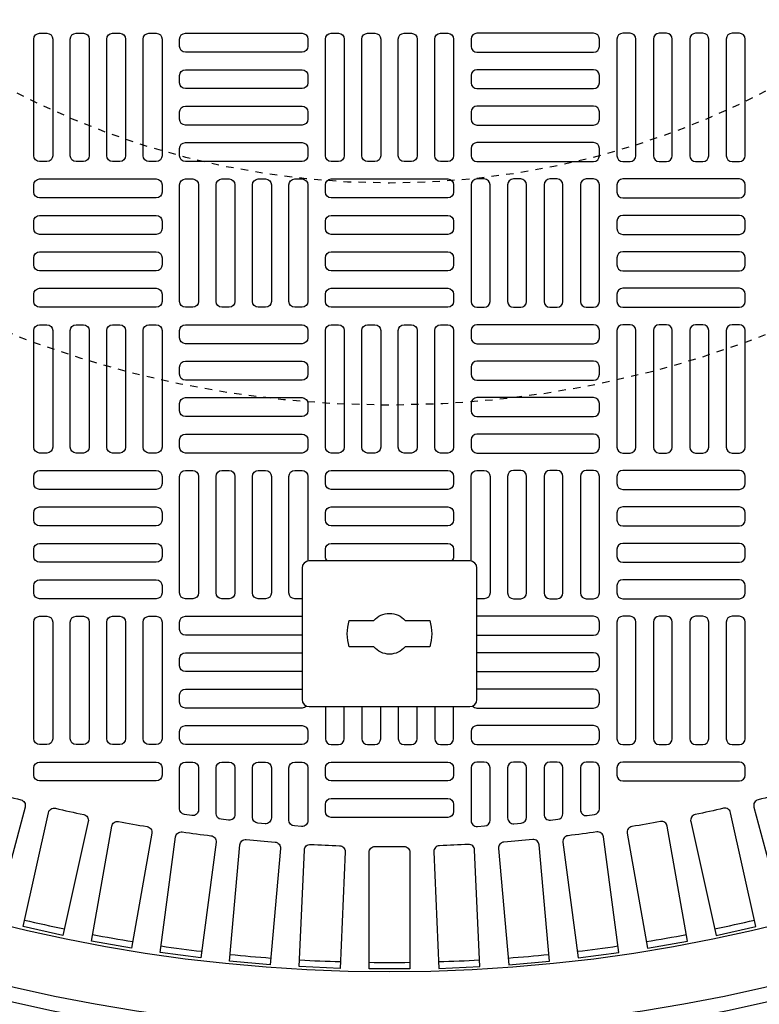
# Model space of a CAD drawing. Extents: x -169 to 2224, y 0 to 2796.
# Tile 485 of 530: x 1871 to 1881, y 1295 to 1308. Entities that reach past the tile are written whole.
import ezdxf

# ---------------------------------------------------------------- set-up
doc = ezdxf.new("R2010")
doc.units = 0
doc.header["$MEASUREMENT"] = 0
doc.linetypes.add('HIDDEN2', pattern=[0.28125, 0.1875, -0.09375])
doc.layers.get('DEFPOINTS').update_dxf_attribs({"linetype": 'CONTINUOUS'})
for name, color, linetype in [('TANK-MANHOLE-COVER-40', 2, 'CONTINUOUS'), ('TANK-MANHOLE-COVER-HATCH-40', 252, 'CONTINUOUS'), ('TANK-SLOPE', 3, 'CONTINUOUS')]:
    doc.layers.add(name, color=color, linetype=linetype)

msp = doc.modelspace()

# ---------------------------------------------------------------- linework, layer by layer
at = {"layer": 'DEFPOINTS', "color": 8, "linetype": 'HIDDEN2', "ltscale": 0.125}
msp.add_circle((1875.78648, 1317.01839), 14, dxfattribs=at)
msp.add_circle((1875.78648, 1317.01839), 14, dxfattribs=at)
at = {"layer": 'DEFPOINTS', "color": 8, "linetype": 'HIDDEN2', "ltscale": 0.5}
msp.add_circle((1875.78648, 1317.01839), 11, dxfattribs=at)
msp.add_circle((1875.78648, 1317.01839), 11, dxfattribs=at)
at = {"layer": 'TANK-MANHOLE-COVER-40', "color": 2, "linetype": 'Continuous', "flags": 128}
for points in [[(1876.86839, 1298.94753, 0.41421356), (1876.96682, 1299.04595), (1876.96682, 1300.8176, 0.41421356), (1876.86839, 1300.91603), (1874.70304, 1300.91603, 0.41421356), (1874.60461, 1300.8176), (1874.60461, 1299.04595, 0.41421356), (1874.70304, 1298.94753)], [(1875.99681, 1300.10894), (1876.32839, 1300.10894, -0.15910028), (1876.32839, 1299.75461), (1875.99681, 1299.75461, -0.4662524), (1875.57462, 1299.75461), (1875.24304, 1299.75461, -0.15910028), (1875.24304, 1300.10894), (1875.57462, 1300.10894, -0.4662524)]]:
    msp.add_lwpolyline(points, format="xyb", close=True, dxfattribs=at)
at = {"layer": 'TANK-MANHOLE-COVER-40', "color": 4, "linetype": 'Continuous'}
msp.add_circle((1875.78572, 1317.01839), 22.63902, dxfattribs=at)
at = {"layer": 'TANK-MANHOLE-COVER-40', "color": 1, "linetype": 'Continuous'}
msp.add_circle((1875.78572, 1317.01839), 22.44094, dxfattribs=at)
at = {"layer": 'TANK-MANHOLE-COVER-40', "color": 2, "linetype": 'Continuous'}
msp.add_circle((1875.78572, 1317.01839), 21.65354, dxfattribs=at)
at = {"layer": 'TANK-MANHOLE-COVER-HATCH-40', "linetype": 'Continuous', "flags": 128}
for points in [[(1871.15973, 1308.04201, -0.41421356), (1871.23847, 1307.96327), (1871.23847, 1306.38847, -0.41421356), (1871.15973, 1306.30973), (1871.06131, 1306.30973, -0.41421356), (1870.98257, 1306.38847), (1870.98257, 1307.96327, -0.41421356), (1871.06131, 1308.04201)], [(1871.65186, 1308.04201, -0.41421356), (1871.7306, 1307.96327), (1871.7306, 1306.38847, -0.41421356), (1871.65186, 1306.30973), (1871.55343, 1306.30973, -0.41421356), (1871.47469, 1306.38847), (1871.47469, 1307.96327, -0.41421356), (1871.55343, 1308.04201)], [(1872.14398, 1308.04201, -0.41421356), (1872.22272, 1307.96327), (1872.22272, 1306.38847, -0.41421356), (1872.14398, 1306.30973), (1872.04556, 1306.30973, -0.41421356), (1871.96682, 1306.38847), (1871.96682, 1307.96327, -0.41421356), (1872.04556, 1308.04201)], [(1872.63611, 1308.04201, -0.41421356), (1872.71485, 1307.96327), (1872.71485, 1306.38847, -0.41421356), (1872.63611, 1306.30973), (1872.53768, 1306.30973, -0.41421356), (1872.45894, 1306.38847), (1872.45894, 1307.96327, -0.41421356), (1872.53768, 1308.04201)], [(1872.95107, 1307.96327, -0.41421356), (1873.02981, 1308.04201), (1874.60461, 1308.04201, -0.41421356), (1874.68335, 1307.96327), (1874.68335, 1307.86485, -0.41421356), (1874.60461, 1307.78611), (1873.02981, 1307.78611, -0.41421356), (1872.95107, 1307.86485)], [(1875.09674, 1308.04201, -0.41421356), (1875.17548, 1307.96327), (1875.17548, 1306.38847, -0.41421356), (1875.09674, 1306.30973), (1874.99831, 1306.30973, -0.41421356), (1874.91957, 1306.38847), (1874.91957, 1307.96327, -0.41421356), (1874.99831, 1308.04201)], [(1875.58887, 1308.04201, -0.41421356), (1875.66761, 1307.96327), (1875.66761, 1306.38847, -0.41421356), (1875.58887, 1306.30973), (1875.49044, 1306.30973, -0.41421356), (1875.4117, 1306.38847), (1875.4117, 1307.96327, -0.41421356), (1875.49044, 1308.04201)], [(1876.08099, 1308.04201, -0.41421356), (1876.15973, 1307.96327), (1876.15973, 1306.38847, -0.41421356), (1876.08099, 1306.30973), (1875.98257, 1306.30973, -0.41421356), (1875.90383, 1306.38847), (1875.90383, 1307.96327, -0.41421356), (1875.98257, 1308.04201)], [(1876.57312, 1308.04201, -0.41421356), (1876.65186, 1307.96327), (1876.65186, 1306.38847, -0.41421356), (1876.57312, 1306.30973), (1876.47469, 1306.30973, -0.41421356), (1876.39595, 1306.38847), (1876.39595, 1307.96327, -0.41421356), (1876.47469, 1308.04201)], [(1878.62036, 1307.96327, 0.41421356), (1878.54162, 1308.04201), (1876.96682, 1308.04201, 0.41421356), (1876.88808, 1307.96327), (1876.88808, 1307.86485, 0.41421356), (1876.96682, 1307.78611), (1878.54162, 1307.78611, 0.41421356), (1878.62036, 1307.86485)], [(1878.93532, 1308.04201, 0.41421356), (1878.85658, 1307.96327), (1878.85658, 1306.38847, 0.41421356), (1878.93532, 1306.30973), (1879.03375, 1306.30973, 0.41421356), (1879.11249, 1306.38847), (1879.11249, 1307.96327, 0.41421356), (1879.03375, 1308.04201)], [(1879.42745, 1308.04201, 0.41421356), (1879.34871, 1307.96327), (1879.34871, 1306.38847, 0.41421356), (1879.42745, 1306.30973), (1879.52587, 1306.30973, 0.41421356), (1879.60461, 1306.38847), (1879.60461, 1307.96327, 0.41421356), (1879.52587, 1308.04201)], [(1879.91957, 1308.04201, 0.41421356), (1879.84083, 1307.96327), (1879.84083, 1306.38847, 0.41421356), (1879.91957, 1306.30973), (1880.018, 1306.30973, 0.41421356), (1880.09674, 1306.38847), (1880.09674, 1307.96327, 0.41421356), (1880.018, 1308.04201)], [(1880.4117, 1308.04201, 0.41421356), (1880.33296, 1307.96327), (1880.33296, 1306.38847, 0.41421356), (1880.4117, 1306.30973), (1880.51013, 1306.30973, 0.41421356), (1880.58887, 1306.38847), (1880.58887, 1307.96327, 0.41421356), (1880.51013, 1308.04201)], [(1872.95107, 1307.47115, -0.41421356), (1873.02981, 1307.54989), (1874.60461, 1307.54989, -0.41421356), (1874.68335, 1307.47115), (1874.68335, 1307.37272, -0.41421356), (1874.60461, 1307.29398), (1873.02981, 1307.29398, -0.41421356), (1872.95107, 1307.37272)], [(1878.62036, 1307.47115, 0.41421356), (1878.54162, 1307.54989), (1876.96682, 1307.54989, 0.41421356), (1876.88808, 1307.47115), (1876.88808, 1307.37272, 0.41421356), (1876.96682, 1307.29398), (1878.54162, 1307.29398, 0.41421356), (1878.62036, 1307.37272)], [(1872.95107, 1306.97902, -0.41421356), (1873.02981, 1307.05776), (1874.60461, 1307.05776, -0.41421356), (1874.68335, 1306.97902), (1874.68335, 1306.8806, -0.41421356), (1874.60461, 1306.80186), (1873.02981, 1306.80186, -0.41421356), (1872.95107, 1306.8806)], [(1878.62036, 1306.97902, 0.41421356), (1878.54162, 1307.05776), (1876.96682, 1307.05776, 0.41421356), (1876.88808, 1306.97902), (1876.88808, 1306.8806, 0.41421356), (1876.96682, 1306.80186), (1878.54162, 1306.80186, 0.41421356), (1878.62036, 1306.8806)], [(1872.95107, 1306.4869, -0.41421356), (1873.02981, 1306.56564), (1874.60461, 1306.56564, -0.41421356), (1874.68335, 1306.4869), (1874.68335, 1306.38847, -0.41421356), (1874.60461, 1306.30973), (1873.02981, 1306.30973, -0.41421356), (1872.95107, 1306.38847)], [(1878.62036, 1306.4869, 0.41421356), (1878.54162, 1306.56564), (1876.96682, 1306.56564, 0.41421356), (1876.88808, 1306.4869), (1876.88808, 1306.38847, 0.41421356), (1876.96682, 1306.30973), (1878.54162, 1306.30973, 0.41421356), (1878.62036, 1306.38847)], [(1872.71485, 1305.89634, -0.41421356), (1872.63611, 1305.8176), (1871.06131, 1305.8176, -0.41421356), (1870.98257, 1305.89634), (1870.98257, 1305.99477, -0.41421356), (1871.06131, 1306.07351), (1872.63611, 1306.07351, -0.41421356), (1872.71485, 1305.99477)], [(1873.12824, 1306.07351, -0.41421356), (1873.20698, 1305.99477), (1873.20698, 1304.41997, -0.41421356), (1873.12824, 1304.34123), (1873.02981, 1304.34123, -0.41421356), (1872.95107, 1304.41997), (1872.95107, 1305.99477, -0.41421356), (1873.02981, 1306.07351)], [(1873.62036, 1306.07351, -0.41421356), (1873.6991, 1305.99477), (1873.6991, 1304.41997, -0.41421356), (1873.62036, 1304.34123), (1873.52194, 1304.34123, -0.41421356), (1873.4432, 1304.41997), (1873.4432, 1305.99477, -0.41421356), (1873.52194, 1306.07351)], [(1874.11249, 1306.07351, -0.41421356), (1874.19123, 1305.99477), (1874.19123, 1304.41997, -0.41421356), (1874.11249, 1304.34123), (1874.01406, 1304.34123, -0.41421356), (1873.93532, 1304.41997), (1873.93532, 1305.99477, -0.41421356), (1874.01406, 1306.07351)], [(1874.60461, 1306.07351, -0.41421356), (1874.68335, 1305.99477), (1874.68335, 1304.41997, -0.41421356), (1874.60461, 1304.34123), (1874.50619, 1304.34123, -0.41421356), (1874.42745, 1304.41997), (1874.42745, 1305.99477, -0.41421356), (1874.50619, 1306.07351)], [(1876.65186, 1305.89634, -0.41421356), (1876.57312, 1305.8176), (1874.99831, 1305.8176, -0.41421356), (1874.91957, 1305.89634), (1874.91957, 1305.99477, -0.41421356), (1874.99831, 1306.07351), (1876.57312, 1306.07351, -0.41421356), (1876.65186, 1305.99477)], [(1876.96682, 1306.07351, 0.41421356), (1876.88808, 1305.99477), (1876.88808, 1304.41997, 0.41421356), (1876.96682, 1304.34123), (1877.06524, 1304.34123, 0.41421356), (1877.14398, 1304.41997), (1877.14398, 1305.99477, 0.41421356), (1877.06524, 1306.07351)], [(1877.45894, 1306.07351, 0.41421356), (1877.3802, 1305.99477), (1877.3802, 1304.41997, 0.41421356), (1877.45894, 1304.34123), (1877.55737, 1304.34123, 0.41421356), (1877.63611, 1304.41997), (1877.63611, 1305.99477, 0.41421356), (1877.55737, 1306.07351)], [(1877.95107, 1306.07351, 0.41421356), (1877.87233, 1305.99477), (1877.87233, 1304.41997, 0.41421356), (1877.95107, 1304.34123), (1878.0495, 1304.34123, 0.41421356), (1878.12824, 1304.41997), (1878.12824, 1305.99477, 0.41421356), (1878.0495, 1306.07351)], [(1878.4432, 1306.07351, 0.41421356), (1878.36446, 1305.99477), (1878.36446, 1304.41997, 0.41421356), (1878.4432, 1304.34123), (1878.54162, 1304.34123, 0.41421356), (1878.62036, 1304.41997), (1878.62036, 1305.99477, 0.41421356), (1878.54162, 1306.07351)], [(1878.85658, 1305.89634, 0.41421356), (1878.93532, 1305.8176), (1880.51013, 1305.8176, 0.41421356), (1880.58887, 1305.89634), (1880.58887, 1305.99477, 0.41421356), (1880.51013, 1306.07351), (1878.93532, 1306.07351, 0.41421356), (1878.85658, 1305.99477)], [(1872.71485, 1305.40422, -0.41421356), (1872.63611, 1305.32548), (1871.06131, 1305.32548, -0.41421356), (1870.98257, 1305.40422), (1870.98257, 1305.50264, -0.41421356), (1871.06131, 1305.58138), (1872.63611, 1305.58138, -0.41421356), (1872.71485, 1305.50264)], [(1876.65186, 1305.40422, -0.41421356), (1876.57312, 1305.32548), (1874.99831, 1305.32548, -0.41421356), (1874.91957, 1305.40422), (1874.91957, 1305.50264, -0.41421356), (1874.99831, 1305.58138), (1876.57312, 1305.58138, -0.41421356), (1876.65186, 1305.50264)], [(1878.85658, 1305.40422, 0.41421356), (1878.93532, 1305.32548), (1880.51013, 1305.32548, 0.41421356), (1880.58887, 1305.40422), (1880.58887, 1305.50264, 0.41421356), (1880.51013, 1305.58138), (1878.93532, 1305.58138, 0.41421356), (1878.85658, 1305.50264)], [(1872.71485, 1304.91209, -0.41421356), (1872.63611, 1304.83335), (1871.06131, 1304.83335, -0.41421356), (1870.98257, 1304.91209), (1870.98257, 1305.01052, -0.41421356), (1871.06131, 1305.08926), (1872.63611, 1305.08926, -0.41421356), (1872.71485, 1305.01052)], [(1876.65186, 1304.91209, -0.41421356), (1876.57312, 1304.83335), (1874.99831, 1304.83335, -0.41421356), (1874.91957, 1304.91209), (1874.91957, 1305.01052, -0.41421356), (1874.99831, 1305.08926), (1876.57312, 1305.08926, -0.41421356), (1876.65186, 1305.01052)], [(1878.85658, 1304.91209, 0.41421356), (1878.93532, 1304.83335), (1880.51013, 1304.83335, 0.41421356), (1880.58887, 1304.91209), (1880.58887, 1305.01052, 0.41421356), (1880.51013, 1305.08926), (1878.93532, 1305.08926, 0.41421356), (1878.85658, 1305.01052)], [(1872.71485, 1304.41997, -0.41421356), (1872.63611, 1304.34123), (1871.06131, 1304.34123, -0.41421356), (1870.98257, 1304.41997), (1870.98257, 1304.51839, -0.41421356), (1871.06131, 1304.59713), (1872.63611, 1304.59713, -0.41421356), (1872.71485, 1304.51839)], [(1876.65186, 1304.41997, -0.41421356), (1876.57312, 1304.34123), (1874.99831, 1304.34123, -0.41421356), (1874.91957, 1304.41997), (1874.91957, 1304.51839, -0.41421356), (1874.99831, 1304.59713), (1876.57312, 1304.59713, -0.41421356), (1876.65186, 1304.51839)], [(1878.85658, 1304.41997, 0.41421356), (1878.93532, 1304.34123), (1880.51013, 1304.34123, 0.41421356), (1880.58887, 1304.41997), (1880.58887, 1304.51839, 0.41421356), (1880.51013, 1304.59713), (1878.93532, 1304.59713, 0.41421356), (1878.85658, 1304.51839)], [(1871.15973, 1304.10501, -0.41421356), (1871.23847, 1304.02627), (1871.23847, 1302.45146, -0.41421356), (1871.15973, 1302.37272), (1871.06131, 1302.37272, -0.41421356), (1870.98257, 1302.45146), (1870.98257, 1304.02627, -0.41421356), (1871.06131, 1304.10501)], [(1871.65186, 1304.10501, -0.41421356), (1871.7306, 1304.02627), (1871.7306, 1302.45146, -0.41421356), (1871.65186, 1302.37272), (1871.55343, 1302.37272, -0.41421356), (1871.47469, 1302.45146), (1871.47469, 1304.02627, -0.41421356), (1871.55343, 1304.10501)], [(1872.14398, 1304.10501, -0.41421356), (1872.22272, 1304.02627), (1872.22272, 1302.45146, -0.41421356), (1872.14398, 1302.37272), (1872.04556, 1302.37272, -0.41421356), (1871.96682, 1302.45146), (1871.96682, 1304.02627, -0.41421356), (1872.04556, 1304.10501)], [(1872.63611, 1304.10501, -0.41421356), (1872.71485, 1304.02627), (1872.71485, 1302.45146, -0.41421356), (1872.63611, 1302.37272), (1872.53768, 1302.37272, -0.41421356), (1872.45894, 1302.45146), (1872.45894, 1304.02627, -0.41421356), (1872.53768, 1304.10501)], [(1872.95107, 1304.02627, -0.41421356), (1873.02981, 1304.10501), (1874.60461, 1304.10501, -0.41421356), (1874.68335, 1304.02627), (1874.68335, 1303.92784, -0.41421356), (1874.60461, 1303.8491), (1873.02981, 1303.8491, -0.41421356), (1872.95107, 1303.92784)], [(1875.09674, 1304.10501, -0.41421356), (1875.17548, 1304.02627), (1875.17548, 1302.45146, -0.41421356), (1875.09674, 1302.37272), (1874.99831, 1302.37272, -0.41421356), (1874.91957, 1302.45146), (1874.91957, 1304.02627, -0.41421356), (1874.99831, 1304.10501)], [(1875.58887, 1304.10501, -0.41421356), (1875.66761, 1304.02627), (1875.66761, 1302.45146, -0.41421356), (1875.58887, 1302.37272), (1875.49044, 1302.37272, -0.41421356), (1875.4117, 1302.45146), (1875.4117, 1304.02627, -0.41421356), (1875.49044, 1304.10501)], [(1876.08099, 1304.10501, -0.41421356), (1876.15973, 1304.02627), (1876.15973, 1302.45146, -0.41421356), (1876.08099, 1302.37272), (1875.98257, 1302.37272, -0.41421356), (1875.90383, 1302.45146), (1875.90383, 1304.02627, -0.41421356), (1875.98257, 1304.10501)], [(1876.57312, 1304.10501, -0.41421356), (1876.65186, 1304.02627), (1876.65186, 1302.45146, -0.41421356), (1876.57312, 1302.37272), (1876.47469, 1302.37272, -0.41421356), (1876.39595, 1302.45146), (1876.39595, 1304.02627, -0.41421356), (1876.47469, 1304.10501)], [(1878.62036, 1304.02627, 0.41421356), (1878.54162, 1304.10501), (1876.96682, 1304.10501, 0.41421356), (1876.88808, 1304.02627), (1876.88808, 1303.92784, 0.41421356), (1876.96682, 1303.8491), (1878.54162, 1303.8491, 0.41421356), (1878.62036, 1303.92784)], [(1878.93532, 1304.10501, 0.41421356), (1878.85658, 1304.02627), (1878.85658, 1302.45146, 0.41421356), (1878.93532, 1302.37272), (1879.03375, 1302.37272, 0.41421356), (1879.11249, 1302.45146), (1879.11249, 1304.02627, 0.41421356), (1879.03375, 1304.10501)], [(1879.42745, 1304.10501, 0.41421356), (1879.34871, 1304.02627), (1879.34871, 1302.45146, 0.41421356), (1879.42745, 1302.37272), (1879.52587, 1302.37272, 0.41421356), (1879.60461, 1302.45146), (1879.60461, 1304.02627, 0.41421356), (1879.52587, 1304.10501)], [(1879.91957, 1304.10501, 0.41421356), (1879.84083, 1304.02627), (1879.84083, 1302.45146, 0.41421356), (1879.91957, 1302.37272), (1880.018, 1302.37272, 0.41421356), (1880.09674, 1302.45146), (1880.09674, 1304.02627, 0.41421356), (1880.018, 1304.10501)], [(1880.4117, 1304.10501, 0.41421356), (1880.33296, 1304.02627), (1880.33296, 1302.45146, 0.41421356), (1880.4117, 1302.37272), (1880.51013, 1302.37272, 0.41421356), (1880.58887, 1302.45146), (1880.58887, 1304.02627, 0.41421356), (1880.51013, 1304.10501)], [(1872.95107, 1303.53414, -0.41421356), (1873.02981, 1303.61288), (1874.60461, 1303.61288, -0.41421356), (1874.68335, 1303.53414), (1874.68335, 1303.43571, -0.41421356), (1874.60461, 1303.35697), (1873.02981, 1303.35697, -0.41421356), (1872.95107, 1303.43571)], [(1878.62036, 1303.53414, 0.41421356), (1878.54162, 1303.61288), (1876.96682, 1303.61288, 0.41421356), (1876.88808, 1303.53414), (1876.88808, 1303.43571, 0.41421356), (1876.96682, 1303.35697), (1878.54162, 1303.35697, 0.41421356), (1878.62036, 1303.43571)], [(1872.95107, 1303.04201, -0.41421356), (1873.02981, 1303.12075), (1874.60461, 1303.12075, -0.41421356), (1874.68335, 1303.04201), (1874.68335, 1302.94359, -0.41421356), (1874.60461, 1302.86485), (1873.02981, 1302.86485, -0.41421356), (1872.95107, 1302.94359)], [(1878.62036, 1303.04201, 0.41421356), (1878.54162, 1303.12075), (1876.96682, 1303.12075, 0.41421356), (1876.88808, 1303.04201), (1876.88808, 1302.94359, 0.41421356), (1876.96682, 1302.86485), (1878.54162, 1302.86485, 0.41421356), (1878.62036, 1302.94359)], [(1872.95107, 1302.54989, -0.41421356), (1873.02981, 1302.62863), (1874.60461, 1302.62863, -0.41421356), (1874.68335, 1302.54989), (1874.68335, 1302.45146, -0.41421356), (1874.60461, 1302.37272), (1873.02981, 1302.37272, -0.41421356), (1872.95107, 1302.45146)], [(1878.62036, 1302.54989, 0.41421356), (1878.54162, 1302.62863), (1876.96682, 1302.62863, 0.41421356), (1876.88808, 1302.54989), (1876.88808, 1302.45146, 0.41421356), (1876.96682, 1302.37272), (1878.54162, 1302.37272, 0.41421356), (1878.62036, 1302.45146)], [(1872.71485, 1301.95934, -0.41421356), (1872.63611, 1301.8806), (1871.06131, 1301.8806, -0.41421356), (1870.98257, 1301.95934), (1870.98257, 1302.05776, -0.41421356), (1871.06131, 1302.1365), (1872.63611, 1302.1365, -0.41421356), (1872.71485, 1302.05776)], [(1873.12824, 1302.1365, -0.41421356), (1873.20698, 1302.05776), (1873.20698, 1300.48296, -0.41421356), (1873.12824, 1300.40422), (1873.02981, 1300.40422, -0.41421356), (1872.95107, 1300.48296), (1872.95107, 1302.05776, -0.41421356), (1873.02981, 1302.1365)], [(1873.62036, 1302.1365, -0.41421356), (1873.6991, 1302.05776), (1873.6991, 1300.48296, -0.41421356), (1873.62036, 1300.40422), (1873.52194, 1300.40422, -0.41421356), (1873.4432, 1300.48296), (1873.4432, 1302.05776, -0.41421356), (1873.52194, 1302.1365)], [(1874.11249, 1302.1365, -0.41421356), (1874.19123, 1302.05776), (1874.19123, 1300.48296, -0.41421356), (1874.11249, 1300.40422), (1874.01406, 1300.40422, -0.41421356), (1873.93532, 1300.48296), (1873.93532, 1302.05776, -0.41421356), (1874.01406, 1302.1365)], [(1877.45894, 1302.1365, 0.41421356), (1877.3802, 1302.05776), (1877.3802, 1300.48296, 0.41421356), (1877.45894, 1300.40422), (1877.55737, 1300.40422, 0.41421356), (1877.63611, 1300.48296), (1877.63611, 1302.05776, 0.41421356), (1877.55737, 1302.1365)], [(1877.95107, 1302.1365, 0.41421356), (1877.87233, 1302.05776), (1877.87233, 1300.48296, 0.41421356), (1877.95107, 1300.40422), (1878.0495, 1300.40422, 0.41421356), (1878.12824, 1300.48296), (1878.12824, 1302.05776, 0.41421356), (1878.0495, 1302.1365)], [(1878.4432, 1302.1365, 0.41421356), (1878.36446, 1302.05776), (1878.36446, 1300.48296, 0.41421356), (1878.4432, 1300.40422), (1878.54162, 1300.40422, 0.41421356), (1878.62036, 1300.48296), (1878.62036, 1302.05776, 0.41421356), (1878.54162, 1302.1365)], [(1878.85658, 1301.95934, 0.41421356), (1878.93532, 1301.8806), (1880.51013, 1301.8806, 0.41421356), (1880.58887, 1301.95934), (1880.58887, 1302.05776, 0.41421356), (1880.51013, 1302.1365), (1878.93532, 1302.1365, 0.41421356), (1878.85658, 1302.05776)], [(1872.71485, 1301.46721, -0.41421356), (1872.63611, 1301.38847), (1871.06131, 1301.38847, -0.41421356), (1870.98257, 1301.46721), (1870.98257, 1301.56564, -0.41421356), (1871.06131, 1301.64438), (1872.63611, 1301.64438, -0.41421356), (1872.71485, 1301.56564)], [(1878.85658, 1301.46721, 0.41421356), (1878.93532, 1301.38847), (1880.51013, 1301.38847, 0.41421356), (1880.58887, 1301.46721), (1880.58887, 1301.56564, 0.41421356), (1880.51013, 1301.64438), (1878.93532, 1301.64438, 0.41421356), (1878.85658, 1301.56564)], [(1872.71485, 1300.97508, -0.41421356), (1872.63611, 1300.89634), (1871.06131, 1300.89634, -0.41421356), (1870.98257, 1300.97508), (1870.98257, 1301.07351, -0.41421356), (1871.06131, 1301.15225), (1872.63611, 1301.15225, -0.41421356), (1872.71485, 1301.07351)], [(1878.85658, 1300.97508, 0.41421356), (1878.93532, 1300.89634), (1880.51013, 1300.89634, 0.41421356), (1880.58887, 1300.97508), (1880.58887, 1301.07351, 0.41421356), (1880.51013, 1301.15225), (1878.93532, 1301.15225, 0.41421356), (1878.85658, 1301.07351)], [(1872.71485, 1300.48296, -0.41421356), (1872.63611, 1300.40422), (1871.06131, 1300.40422, -0.41421356), (1870.98257, 1300.48296), (1870.98257, 1300.58138, -0.41421356), (1871.06131, 1300.66012), (1872.63611, 1300.66012, -0.41421356), (1872.71485, 1300.58138)], [(1878.85658, 1300.48296, 0.41421356), (1878.93532, 1300.40422), (1880.51013, 1300.40422, 0.41421356), (1880.58887, 1300.48296), (1880.58887, 1300.58138, 0.41421356), (1880.51013, 1300.66012), (1878.93532, 1300.66012, 0.41421356), (1878.85658, 1300.58138)], [(1871.15973, 1300.168, -0.41421356), (1871.23847, 1300.08926), (1871.23847, 1298.51445, -0.41421356), (1871.15973, 1298.43571), (1871.06131, 1298.43571, -0.41421356), (1870.98257, 1298.51445), (1870.98257, 1300.08926, -0.41421356), (1871.06131, 1300.168)], [(1871.65186, 1300.168, -0.41421356), (1871.7306, 1300.08926), (1871.7306, 1298.51445, -0.41421356), (1871.65186, 1298.43571), (1871.55343, 1298.43571, -0.41421356), (1871.47469, 1298.51445), (1871.47469, 1300.08926, -0.41421356), (1871.55343, 1300.168)], [(1872.14398, 1300.168, -0.41421356), (1872.22272, 1300.08926), (1872.22272, 1298.51445, -0.41421356), (1872.14398, 1298.43571), (1872.04556, 1298.43571, -0.41421356), (1871.96682, 1298.51445), (1871.96682, 1300.08926, -0.41421356), (1872.04556, 1300.168)], [(1872.63611, 1300.168, -0.41421356), (1872.71485, 1300.08926), (1872.71485, 1298.51445, -0.41421356), (1872.63611, 1298.43571), (1872.53768, 1298.43571, -0.41421356), (1872.45894, 1298.51445), (1872.45894, 1300.08926, -0.41421356), (1872.53768, 1300.168)], [(1878.93532, 1300.168, 0.41421356), (1878.85658, 1300.08926), (1878.85658, 1298.51445, 0.41421356), (1878.93532, 1298.43571), (1879.03375, 1298.43571, 0.41421356), (1879.11249, 1298.51445), (1879.11249, 1300.08926, 0.41421356), (1879.03375, 1300.168)], [(1879.42745, 1300.168, 0.41421356), (1879.34871, 1300.08926), (1879.34871, 1298.51445, 0.41421356), (1879.42745, 1298.43571), (1879.52587, 1298.43571, 0.41421356), (1879.60461, 1298.51445), (1879.60461, 1300.08926, 0.41421356), (1879.52587, 1300.168)], [(1879.91957, 1300.168, 0.41421356), (1879.84083, 1300.08926), (1879.84083, 1298.51445, 0.41421356), (1879.91957, 1298.43571), (1880.018, 1298.43571, 0.41421356), (1880.09674, 1298.51445), (1880.09674, 1300.08926, 0.41421356), (1880.018, 1300.168)], [(1880.4117, 1300.168, 0.41421356), (1880.33296, 1300.08926), (1880.33296, 1298.51445, 0.41421356), (1880.4117, 1298.43571), (1880.51013, 1298.43571, 0.41421356), (1880.58887, 1298.51445), (1880.58887, 1300.08926, 0.41421356), (1880.51013, 1300.168)], [(1872.95107, 1298.61288, -0.41421356), (1873.02981, 1298.69162), (1874.60461, 1298.69162, -0.41421356), (1874.68335, 1298.61288), (1874.68335, 1298.51445, -0.41421356), (1874.60461, 1298.43571), (1873.02981, 1298.43571, -0.41421356), (1872.95107, 1298.51445)], [(1878.62036, 1298.61288, 0.41421356), (1878.54162, 1298.69162), (1876.96682, 1298.69162, 0.41421356), (1876.88808, 1298.61288), (1876.88808, 1298.51445, 0.41421356), (1876.96682, 1298.43571), (1878.54162, 1298.43571, 0.41421356), (1878.62036, 1298.51445)]]:
    msp.add_lwpolyline(points, format="xyb", close=True, dxfattribs=at)
at = {"layer": 'TANK-MANHOLE-COVER-HATCH-40', "linetype": 'Continuous'}
for points in [[(1874.60461, 1300.40422), (1874.60461, 1300.40422), (1874.50619, 1300.40422, -0.41421356), (1874.42745, 1300.48296), (1874.42745, 1300.48296), (1874.42745, 1302.05776, -0.41421356), (1874.50619, 1302.1365), (1874.50619, 1302.1365), (1874.60461, 1302.1365, -0.41421356), (1874.68335, 1302.05776), (1874.68335, 1302.05776), (1874.68335, 1300.91395)], [(1876.88808, 1300.91395), (1876.88808, 1302.05776), (1876.88808, 1302.05776, -0.41421356), (1876.96682, 1302.1365), (1877.06524, 1302.1365), (1877.06524, 1302.1365, -0.41421356), (1877.14398, 1302.05776), (1877.14398, 1300.48296), (1877.14398, 1300.48296, -0.41421356), (1877.06524, 1300.40422), (1876.96682, 1300.40422), (1876.96682, 1300.40422)], [(1874.94623, 1300.91603, -0.21525044), (1874.91957, 1300.97508), (1874.91957, 1301.07351, -0.41421356), (1874.99831, 1301.15225), (1876.57312, 1301.15225, -0.41421356), (1876.65186, 1301.07351), (1876.65186, 1300.97508, -0.21525044), (1876.6252, 1300.91603)], [(1874.60461, 1299.91209), (1873.02981, 1299.91209, -0.41421356), (1872.95107, 1299.99083), (1872.95107, 1300.08926, -0.41421356), (1873.02981, 1300.168), (1874.60461, 1300.168)], [(1876.96682, 1299.91209), (1878.54162, 1299.91209, 0.41421356), (1878.62036, 1299.99083), (1878.62036, 1300.08926, 0.41421356), (1878.54162, 1300.168), (1876.96682, 1300.168)], [(1874.60461, 1299.41997), (1873.02981, 1299.41997, -0.41421356), (1872.95107, 1299.49871), (1872.95107, 1299.59713, -0.41421356), (1873.02981, 1299.67587), (1874.60461, 1299.67587)], [(1876.96682, 1299.41997), (1878.54162, 1299.41997, 0.41421356), (1878.62036, 1299.49871), (1878.62036, 1299.59713, 0.41421356), (1878.54162, 1299.67587), (1876.96682, 1299.67587)], [(1874.66443, 1298.95538, -0.21912867), (1874.60461, 1298.92784), (1873.02981, 1298.92784), (1873.02981, 1298.92784, -0.41421356), (1872.95107, 1299.00658), (1872.95107, 1299.10501), (1872.95107, 1299.10501, -0.41421356), (1873.02981, 1299.18375), (1874.60461, 1299.18375), (1874.60461, 1299.18375)], [(1876.907, 1298.95538, 0.21912867), (1876.96682, 1298.92784), (1878.54162, 1298.92784), (1878.54162, 1298.92784, 0.41421356), (1878.62036, 1299.00658), (1878.62036, 1299.10501), (1878.62036, 1299.10501, 0.41421356), (1878.54162, 1299.18375), (1876.96682, 1299.18375), (1876.96682, 1299.18375)], [(1874.91957, 1298.94753), (1874.91957, 1298.51445, 0.41421356), (1874.99831, 1298.43571), (1875.09674, 1298.43571, 0.41421356), (1875.17548, 1298.51445), (1875.17548, 1298.94753)], [(1875.4117, 1298.94753), (1875.4117, 1298.51445, 0.41421356), (1875.49044, 1298.43571), (1875.58887, 1298.43571, 0.41421356), (1875.66761, 1298.51445), (1875.66761, 1298.94753)], [(1875.90383, 1298.94753), (1875.90383, 1298.51445, 0.41421356), (1875.98257, 1298.43571), (1876.08099, 1298.43571, 0.41421356), (1876.15973, 1298.51445), (1876.15973, 1298.94753)], [(1876.39595, 1298.94753), (1876.39595, 1298.51445, 0.41421356), (1876.47469, 1298.43571), (1876.57312, 1298.43571, 0.41421356), (1876.65186, 1298.51445), (1876.65186, 1298.94753)], [(1870.43038, 1297.78958, 0.00491171), (1870.80917, 1297.68809, -0.41709369), (1870.8656, 1297.59145), (1870.45776, 1296.06938), (1869.92536, 1296.21203), (1870.3332, 1297.73411, -0.41709369), (1870.43038, 1297.78958)], [(1881.14105, 1297.78958, -0.00491171), (1880.76226, 1297.68809, 0.41709369), (1880.70584, 1297.59145), (1881.11368, 1296.06938), (1881.64608, 1296.21203), (1881.23824, 1297.73411, 0.41709369), (1881.14105, 1297.78958)], [(1871.27422, 1297.57429, 0.00491171), (1871.65708, 1297.48941, -0.41709369), (1871.71767, 1297.39533), (1871.37661, 1295.85691), (1870.83849, 1295.97621), (1871.17955, 1297.51463, -0.41709369), (1871.27422, 1297.57429)], [(1880.29721, 1297.57429, -0.00491171), (1879.91435, 1297.48941, 0.41709369), (1879.85376, 1297.39533), (1880.19482, 1295.85691), (1880.73294, 1295.97621), (1880.39188, 1297.51463, 0.41709369), (1880.29721, 1297.57429)], [(1872.12666, 1297.39601, 0.00491171), (1872.51285, 1297.32791, -0.41709369), (1872.57749, 1297.23656), (1872.30386, 1295.68473), (1871.76105, 1295.78044), (1872.03468, 1297.33227, -0.41709369), (1872.12666, 1297.39601)], [(1879.44477, 1297.39601, -0.00491171), (1879.05858, 1297.32791, 0.41709369), (1878.99394, 1297.23656), (1879.26757, 1295.68473), (1879.81038, 1295.78044), (1879.53675, 1297.33227, 0.41709369), (1879.44477, 1297.39601)], [(1872.98606, 1297.25508, 0.00491171), (1873.37486, 1297.20389, -0.41709369), (1873.44341, 1297.11545), (1873.23773, 1295.55316), (1872.69127, 1295.6251), (1872.89695, 1297.18739, -0.41709369), (1872.98606, 1297.25508)], [(1878.58537, 1297.25508, -0.00491171), (1878.19658, 1297.20389, 0.41709369), (1878.12802, 1297.11545), (1878.3337, 1295.55316), (1878.88016, 1295.6251), (1878.67449, 1297.18739, 0.41709369), (1878.58537, 1297.25508)], [(1873.85079, 1297.15177, 0.00491171), (1874.24145, 1297.11759, -0.41709369), (1874.3138, 1297.03222), (1874.17646, 1295.46245), (1873.62737, 1295.51049), (1873.76471, 1297.08026, -0.41709369), (1873.85079, 1297.15177)], [(1874.7192, 1297.08627, 0.00491171), (1875.11098, 1297.06917, -0.41709369), (1875.18698, 1296.98704), (1875.11825, 1295.41277), (1874.56759, 1295.43681), (1874.63632, 1297.01108, -0.41709369), (1874.7192, 1297.08627)], [(1876.85223, 1297.08627, -0.00491171), (1876.46045, 1297.06917, 0.41709369), (1876.38445, 1296.98704), (1876.45318, 1295.41277), (1877.00384, 1295.43681), (1876.93511, 1297.01108, 0.41709369), (1876.85223, 1297.08627)], [(1877.72065, 1297.15177, -0.00491171), (1877.32998, 1297.11759, 0.41709369), (1877.25764, 1297.03222), (1877.39497, 1295.46245), (1877.94406, 1295.51049), (1877.80672, 1297.08026, 0.41709369), (1877.72065, 1297.15177)], [(1875.58964, 1297.05872, 0.00491171), (1875.98179, 1297.05872, -0.41709369), (1876.06131, 1296.97999), (1876.06131, 1295.40422), (1875.51013, 1295.40422), (1875.51013, 1296.97999, -0.41709369), (1875.58964, 1297.05872)]]:
    msp.add_lwpolyline(points, format="xyb", dxfattribs=at)
for points in [[(1876.65186, 1301.95934, -0.41421356), (1876.57312, 1301.8806), (1874.99831, 1301.8806, -0.41421356), (1874.91957, 1301.95934), (1874.91957, 1302.05776, -0.41421356), (1874.99831, 1302.1365), (1876.57312, 1302.1365, -0.41421356), (1876.65186, 1302.05776)], [(1876.65186, 1301.46721, -0.41421356), (1876.57312, 1301.38847), (1874.99831, 1301.38847, -0.41421356), (1874.91957, 1301.46721), (1874.91957, 1301.56564, -0.41421356), (1874.99831, 1301.64438), (1876.57312, 1301.64438, -0.41421356), (1876.65186, 1301.56564)], [(1872.71485, 1298.02233, -0.41421356), (1872.63611, 1297.94359), (1871.06131, 1297.94359, -0.41421356), (1870.98257, 1298.02233), (1870.98257, 1298.12075, -0.41421356), (1871.06131, 1298.19949), (1872.63611, 1298.19949, -0.41421356), (1872.71485, 1298.12075)], [(1872.95107, 1297.56732), (1872.95107, 1298.12075), (1872.95107, 1298.12075, -0.41421356), (1873.02981, 1298.19949), (1873.12824, 1298.19949), (1873.12824, 1298.19949, -0.41421356), (1873.20698, 1298.12075), (1873.20698, 1297.55368, -0.45513358), (1873.11743, 1297.47568), (1873.01901, 1297.48932, -0.37444426)], [(1873.4432, 1297.50392), (1873.4432, 1298.12075), (1873.4432, 1298.12075, -0.41421356), (1873.52194, 1298.19949), (1873.62036, 1298.19949), (1873.62036, 1298.19949, -0.41421356), (1873.6991, 1298.12075), (1873.6991, 1297.4928, -0.44756586), (1873.61152, 1297.41456), (1873.5131, 1297.42568, -0.38162971)], [(1873.93532, 1297.45311), (1873.93532, 1298.12075), (1873.93532, 1298.12075, -0.41421356), (1874.01406, 1298.19949), (1874.11249, 1298.19949), (1874.11249, 1298.19949, -0.41421356), (1874.19123, 1298.12075), (1874.19123, 1297.44448, -0.44006189), (1874.10561, 1297.36604), (1874.00719, 1297.37467, -0.3888292)], [(1874.42745, 1297.41478), (1874.42745, 1298.12075), (1874.42745, 1298.12075, -0.41421356), (1874.50619, 1298.19949), (1874.60461, 1298.19949), (1874.60461, 1298.19949, -0.41421356), (1874.68335, 1298.12075), (1874.68335, 1297.40863, -0.43261554), (1874.5997, 1297.33004), (1874.50128, 1297.33619, -0.39604796)], [(1876.65186, 1298.02233, -0.41421356), (1876.57312, 1297.94359), (1874.99831, 1297.94359, -0.41421356), (1874.91957, 1298.02233), (1874.91957, 1298.12075, -0.41421356), (1874.99831, 1298.19949), (1876.57312, 1298.19949, -0.41421356), (1876.65186, 1298.12075)], [(1877.14398, 1297.41478), (1877.14398, 1298.12075), (1877.14398, 1298.12075, 0.41421356), (1877.06524, 1298.19949), (1876.96682, 1298.19949), (1876.96682, 1298.19949, 0.41421356), (1876.88808, 1298.12075), (1876.88808, 1297.40863, 0.43261554), (1876.97173, 1297.33004), (1877.07016, 1297.33619, 0.39604796)], [(1877.63611, 1297.45311), (1877.63611, 1298.12075), (1877.63611, 1298.12075, 0.41421356), (1877.55737, 1298.19949), (1877.45894, 1298.19949), (1877.45894, 1298.19949, 0.41421356), (1877.3802, 1298.12075), (1877.3802, 1297.44448, 0.44006189), (1877.46582, 1297.36604), (1877.56425, 1297.37467, 0.3888292)], [(1878.12824, 1297.50392), (1878.12824, 1298.12075), (1878.12824, 1298.12075, 0.41421356), (1878.0495, 1298.19949), (1877.95107, 1298.19949), (1877.95107, 1298.19949, 0.41421356), (1877.87233, 1298.12075), (1877.87233, 1297.4928, 0.44756586), (1877.95991, 1297.41456), (1878.05834, 1297.42568, 0.38162971)], [(1878.62036, 1297.56732), (1878.62036, 1298.12075), (1878.62036, 1298.12075, 0.41421356), (1878.54162, 1298.19949), (1878.4432, 1298.19949), (1878.4432, 1298.19949, 0.41421356), (1878.36446, 1298.12075), (1878.36446, 1297.55368, 0.45513358), (1878.454, 1297.47568), (1878.55243, 1297.48932, 0.37444426)], [(1878.85658, 1298.02233, 0.41421356), (1878.93532, 1297.94359), (1880.51013, 1297.94359, 0.41421356), (1880.58887, 1298.02233), (1880.58887, 1298.12075, 0.41421356), (1880.51013, 1298.19949), (1878.93532, 1298.19949, 0.41421356), (1878.85658, 1298.12075)], [(1876.65186, 1297.5302, -0.41421356), (1876.57312, 1297.45146), (1874.99831, 1297.45146, -0.41421356), (1874.91957, 1297.5302), (1874.91957, 1297.62863, -0.41421356), (1874.99831, 1297.70737), (1876.57312, 1297.70737, -0.41421356), (1876.65186, 1297.62863)]]:
    msp.add_lwpolyline(points, format="xyb", close=True, dxfattribs=at)
for start, end in [(256.766426, 258.233574), (281.766426, 283.233574), (259.266426, 260.733574), (279.266426, 280.733574), (261.766426, 263.233574), (276.766426, 278.233574), (264.266426, 265.733574), (266.766426, 268.233574), (269.266426, 270.733574), (271.766426, 273.233574), (274.266426, 275.733574)]:
    msp.add_arc((1875.78572, 1317.01839), 21.52559, start, end, dxfattribs=at)
at = {"layer": 'TANK-SLOPE'}
msp.add_circle((1875.78572, 1317.01839), 34.63902, dxfattribs=at)

doc.saveas('drawing.dxf')
